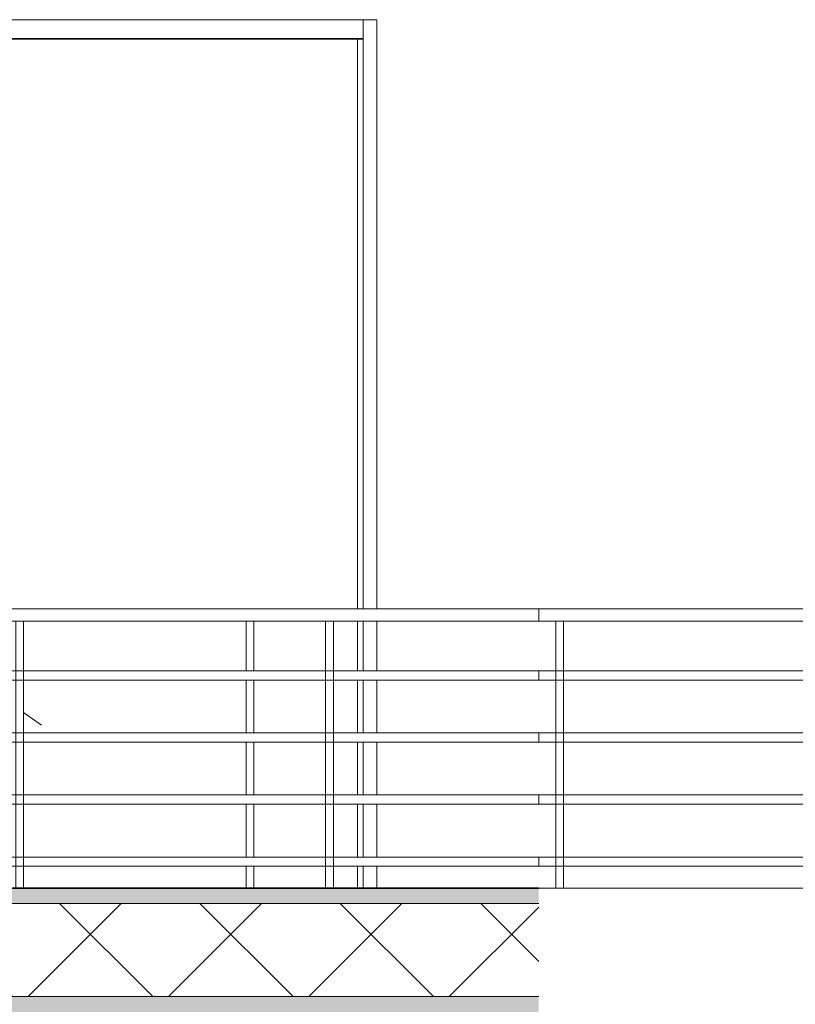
# Model space of a CAD drawing. Header units: inches. Extents: x 424 to 2043, y -237 to 445.
# Tile 718 of 965: x 855.54 to 858.05, y 228.32 to 231.5. Entities that reach past the tile are written whole.
import ezdxf

# ---------------------------------------------------------------- set-up
doc = ezdxf.new("R2010")
doc.units = ezdxf.units.IN
doc.header["$MEASUREMENT"] = 0
for name, color, linetype, lineweight in [('A-DOOR', 31, 'Continuous', 9), ('A-FLOR', 192, 'Continuous', 9), ('A-FLOR-HRAL', 11, 'Continuous', 9), ('A-FLOR-MCUT', 51, 'Continuous', 9), ('A-FLOR-PATT', 8, 'Continuous', 35), ('A-GLAZ-CURT', 52, 'Continuous', 9), ('A-WALL', 113, 'Continuous', 9)]:
    doc.layers.add(name, color=color, linetype=linetype, lineweight=lineweight)

# ---------------------------------------------------------------- blocks, each defined once
blk = doc.blocks.new('Railing - 25mm-V29-Section 1')
at = {"layer": 'A-FLOR-HRAL'}
for p, q in [((-128.1902, 14.46), (-128.1902, 13.6)), ((-128.1782, 14.46), (-128.1902, 14.46)), ((-128.1652, 14.46), (-128.1782, 14.46)), ((-128.1652, 13.6), (-128.1652, 14.46))]:
    blk.add_line(p, q, dxfattribs=at)
blk = doc.blocks.new('Railing - 25mm-V56-Section 1')
at = {"layer": 'A-FLOR-HRAL'}
for p, q in [((-120.6116, 14.46), (-120.6116, 14.2998)), ((-120.5997, 14.46), (-120.6116, 14.46)), ((-120.5866, 14.46), (-120.5997, 14.46)), ((-120.5866, 14.2998), (-120.5866, 14.46)), ((-120.6116, 14.2702), (-120.6116, 14.0998)), ((-120.5866, 14.0998), (-120.5866, 14.2702)), ((-120.6116, 14.0702), (-120.6116, 13.8998)), ((-120.5866, 13.8998), (-120.5866, 14.0702)), ((-120.6116, 13.8702), (-120.6116, 13.6998)), ((-120.5866, 13.6998), (-120.5866, 13.8702)), ((-120.6116, 13.6702), (-120.6116, 13.6)), ((-120.5866, 13.6), (-120.5866, 13.6702))]:
    blk.add_line(p, q, dxfattribs=at)
blk = doc.blocks.new('Railing - 25mm-V17-Section 1')
at = {"layer": 'A-FLOR-HRAL'}
for p, q in [((-111.9179, 6.46), (-111.9179, 5.6)), ((-111.906, 6.46), (-111.9179, 6.46)), ((-111.893, 6.46), (-111.906, 6.46)), ((-111.8929, 5.6), (-111.8929, 6.46))]:
    blk.add_line(p, q, dxfattribs=at)
blk = doc.blocks.new('Railing - Railing-202422-Section 1')
at = {"layer": 'A-FLOR-HRAL'}
for p, q in [((-119.6678, 14.5), (-128.1777, 14.5)), ((-109.4323, 14.5), (-127.5924, 14.5)), ((-128.1777, 14.46), (-119.6678, 14.46)), ((-121.329, 14.46), (-120.3549, 14.46)), ((-120.33, 14.46), (-109.4346, 14.46)), ((-119.6678, 14.3), (-128.1777, 14.3)), ((-120.3549, 14.3), (-121.329, 14.3)), ((-109.4441, 14.3), (-120.33, 14.3)), ((-128.1777, 14.27), (-119.6678, 14.27)), ((-121.329, 14.27), (-120.3549, 14.27)), ((-120.33, 14.27), (-109.4459, 14.27)), ((-119.6678, 14.1), (-128.1777, 14.1)), ((-120.3549, 14.1), (-121.329, 14.1)), ((-109.456, 14.1), (-120.33, 14.1)), ((-128.1777, 14.07), (-119.6678, 14.07)), ((-121.329, 14.07), (-120.3549, 14.07)), ((-120.33, 14.07), (-109.4578, 14.07)), ((-119.6678, 13.9), (-128.1777, 13.9)), ((-120.3549, 13.9), (-121.329, 13.9)), ((-109.4678, 13.9), (-120.33, 13.9)), ((-128.1777, 13.87), (-119.6678, 13.87)), ((-121.329, 13.87), (-120.3549, 13.87)), ((-120.33, 13.87), (-109.4696, 13.87)), ((-119.6678, 13.7), (-128.1777, 13.7)), ((-120.3549, 13.7), (-121.3292, 13.7)), ((-109.4797, 13.7), (-120.3302, 13.7)), ((-128.1777, 13.67), (-119.6678, 13.67)), ((-121.3292, 13.67), (-120.3549, 13.67)), ((-120.3301, 13.67), (-109.4815, 13.67))]:
    blk.add_line(p, q, dxfattribs=at)
at = {"layer": 'A-FLOR-HRAL', "flags": 128}
for points in [[(-119.6678, 14.48), (-119.6678, 14.4848), (-119.6678, 14.4893), (-119.6678, 14.4933), (-119.6678, 14.4965), (-119.6678, 14.4987), (-119.6678, 14.4999)], [(-119.6678, 14.48), (-119.6678, 14.4752), (-119.6678, 14.4707), (-119.6678, 14.4667), (-119.6678, 14.4635), (-119.6678, 14.4613), (-119.6678, 14.4601)], [(-119.6678, 14.285), (-119.6678, 14.2886), (-119.6678, 14.292), (-119.6678, 14.2949), (-119.6678, 14.2973), (-119.6678, 14.299), (-119.6678, 14.2999)], [(-119.6678, 14.285), (-119.6678, 14.2814), (-119.6678, 14.278), (-119.6678, 14.2751), (-119.6678, 14.2727), (-119.6678, 14.271), (-119.6678, 14.2701)], [(-119.6678, 14.085), (-119.6678, 14.0886), (-119.6678, 14.092), (-119.6678, 14.0949), (-119.6678, 14.0973), (-119.6678, 14.099), (-119.6678, 14.0999)], [(-119.6678, 14.085), (-119.6678, 14.0814), (-119.6678, 14.078), (-119.6678, 14.0751), (-119.6678, 14.0727), (-119.6678, 14.071), (-119.6678, 14.0701)], [(-119.6678, 13.885), (-119.6678, 13.8886), (-119.6678, 13.892), (-119.6678, 13.8949), (-119.6678, 13.8973), (-119.6678, 13.899), (-119.6678, 13.8999)], [(-119.6678, 13.885), (-119.6678, 13.8814), (-119.6678, 13.878), (-119.6678, 13.8751), (-119.6678, 13.8727), (-119.6678, 13.871), (-119.6678, 13.8701)], [(-119.6678, 13.685), (-119.6678, 13.6886), (-119.6678, 13.692), (-119.6678, 13.6949), (-119.6678, 13.6973), (-119.6678, 13.699), (-119.6678, 13.6999)], [(-119.6678, 13.685), (-119.6678, 13.6814), (-119.6678, 13.678), (-119.6678, 13.6751), (-119.6678, 13.6727), (-119.6678, 13.671), (-119.6678, 13.6701)]]:
    blk.add_lwpolyline(points, dxfattribs=at)
for name, p in [('Railing - 25mm-V29-Section 1', (6.8362, 0)), ('Railing - 25mm-V56-Section 1', (0, 0)), ('Railing - 25mm-V29-Section 1', (7.8352, 0)), ('Railing - 25mm-V17-Section 1', (-7.6946, 8))]:
    blk.add_blockref(name, p)
blk = doc.blocks.new('5-panel_Bi-fold_external_door_10806 - Type 1-V71-Section 1')
at = {"layer": 'A-DOOR'}
for p, q in [((-125.1454, 16.4), (-120.2336, 16.4)), ((-120.2336, 16.4), (-120.2336, 16.339)), ((-120.2336, 16.4), (-120.1896, 16.4)), ((-120.2336, 16.4), (-120.2336, 14.5)), ((-120.1896, 16.4), (-120.1896, 14.5)), ((-125.1454, 16.339), (-120.2336, 16.339)), ((-125.1454, 16.337), (-120.2336, 16.337)), ((-120.2523, 16.3372), (-120.2523, 14.5)), ((-120.2523, 14.46), (-120.2523, 14.2999)), ((-120.2336, 14.46), (-120.2336, 14.2999)), ((-120.1896, 14.46), (-120.1896, 14.2999)), ((-120.2523, 14.27), (-120.2523, 14.0999)), ((-120.2336, 14.27), (-120.2336, 14.0999)), ((-120.1896, 14.27), (-120.1896, 14.0999)), ((-120.2523, 14.07), (-120.2523, 13.8999)), ((-120.2336, 14.07), (-120.2336, 13.8999)), ((-120.1896, 14.07), (-120.1896, 13.8999)), ((-120.2523, 13.87), (-120.2523, 13.6999)), ((-120.2336, 13.87), (-120.2336, 13.6999)), ((-120.1896, 13.87), (-120.1896, 13.6999)), ((-120.2523, 13.67), (-120.2523, 13.6)), ((-120.2336, 13.67), (-120.2336, 13.6)), ((-120.1896, 13.67), (-120.1896, 13.6))]:
    blk.add_line(p, q, dxfattribs=at)
blk.add_ellipse((-120.2336, 16.339), major_axis=(0, 0.002), ratio=0.008815, start_param=1.560717, end_param=1.786556, dxfattribs=at)

msp = doc.modelspace()

# ---------------------------------------------------------------- hatches: boundary and pattern name
at = {"layer": 'A-FLOR-PATT', "lineweight": 9}
h = msp.add_hatch(dxfattribs=at)
h.set_pattern_fill('FP_2', color=256, style=0, pattern_type=2)
h.set_pattern_definition([(0, (853.73654, 227.41621), (0.406, 0.102), [0.034, -0.271, 0.034, -0.271, -1.626]), (0, (853.73654, 227.41621), (0.406, 0.102), [-0.61, 0.034, -0.576, 0.034, -0.271, -0.711]), (0, (853.73654, 227.41621), (0.406, 0.102), [-1.524, 0.034, -0.17, 0.034, -0.474]), (120, (853.88954, 227.46721), (-0.2913346, 0.3006063), [0.034, -0.271, 0.034, -0.271, -1.626]), (120, (853.88954, 227.46721), (-0.2913346, 0.3006063), [-0.61, 0.034, -0.576, 0.034, -0.271, -0.711]), (120, (853.88954, 227.46721), (-0.2913346, 0.3006063), [-1.524, 0.034, -0.17, 0.034, -0.474]), (240, (853.94054, 227.67021), (-0.1146654, -0.4026063), [0.034, -0.271, 0.034, -0.271, -1.626]), (240, (853.94054, 227.67021), (-0.1146654, -0.4026063), [-0.61, 0.034, -0.576, 0.034, -0.271, -0.711]), (240, (853.94054, 227.67021), (-0.1146654, -0.4026063), [-1.524, 0.034, -0.17, 0.034, -0.474])])
h.paths.add_polyline_path([(849.9196, 228.6472), (857.2188, 228.6472), (857.2188, 228.6972), (825.7654, 228.6972), (825.7654, 228.6472), (849.6343, 228.6472)], flags=0)
h = msp.add_hatch(dxfattribs=at)
h.set_pattern_fill('FP_3', color=256, style=0, pattern_type=2)
h.set_pattern_definition([(45, (853.73654, 227.4162), (-0.226274, 0.226274), []), (135, (853.73654, 227.4162), (-0.226274, -0.226274), [])])
h.paths.add_polyline_path([(847.6366, 228.3472), (857.2188, 228.3472), (857.2188, 228.6472), (825.7654, 228.6472), (825.7654, 228.3472), (846.495, 228.3472)], flags=0)
h = msp.add_hatch(dxfattribs=at)
h.set_pattern_fill('FP_1', color=256, style=0, pattern_type=2)
h.set_pattern_definition([(108.435, (853.84554, 227.41621), (-0.41678894, 0.83294356), [0.158, -1.159]), (139.399, (853.795544, 227.56621), (-2.49915805, 2.08284494), [0.077, -3.763]), (136.848, (854.153544, 227.616212), (-6.247659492, 5.831057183), [0.183, -8.952]), (109.983, (854.020544, 227.741212), (-1.24974819, 3.331484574), [0.098, -4.778]), (90, (853.98654, 227.4162), (-0.416, 0.417), [0.083, -0.333]), (118.443, (853.986544, 227.500212), (2.9159587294, -5.414786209), [0.227, -11.141]), (84.289, (853.878544, 227.69921), (-0.416051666, -3.74820264), [0.084, -4.102]), (129.806, (853.886544, 227.78321), (1.66603147, -2.08199523), [0.065, -3.188])])
h.paths.add_polyline_path([(840.2166, 228.2972), (857.2188, 228.2972), (857.2188, 228.3472), (825.7654, 228.3472), (825.7654, 228.2972), (839.6458, 228.2972)], flags=0)

# ---------------------------------------------------------------- linework, layer by layer
at = {"layer": 'A-FLOR', "lineweight": 35}
msp.add_line((825.7654, 228.6972), (857.2188, 228.6972), dxfattribs=at)
at = {"layer": 'A-FLOR'}
msp.add_line((857.2188, 228.6972), (867.4009, 228.6972), dxfattribs=at)
at = {"layer": 'A-FLOR-MCUT'}
for p, q in [((857.2188, 228.6472), (825.7654, 228.6472)), ((857.2188, 228.3472), (825.7654, 228.3472))]:
    msp.add_line(p, q, dxfattribs=at)
at = {"layer": 'A-GLAZ-CURT'}
msp.add_line((855.615, 229.2222), (855.5575, 229.2631), dxfattribs=at)
at = {"layer": 'A-WALL'}
for p, q in [((851.6971, 231.4972), (856.6969, 231.4972)), ((856.6969, 231.4972), (856.6969, 229.5972)), ((856.6969, 229.5572), (856.6969, 229.3971)), ((856.6969, 229.3672), (856.6969, 229.1971)), ((856.6969, 229.1672), (856.6969, 228.9971)), ((856.6969, 228.9672), (856.6969, 228.7971)), ((856.6969, 228.7672), (856.6969, 228.6972))]:
    msp.add_line(p, q, dxfattribs=at)

# ---------------------------------------------------------------- block references
at = {"layer": 'A-DOOR'}
msp.add_blockref('5-panel_Bi-fold_external_door_10806 - Type 1-V71-Section 1', (976.8865, 215.0972), dxfattribs=at)
at = {"layer": 'A-FLOR-HRAL'}
msp.add_blockref('Railing - Railing-202422-Section 1', (976.8865, 215.0972), dxfattribs=at)

doc.saveas('drawing.dxf')
